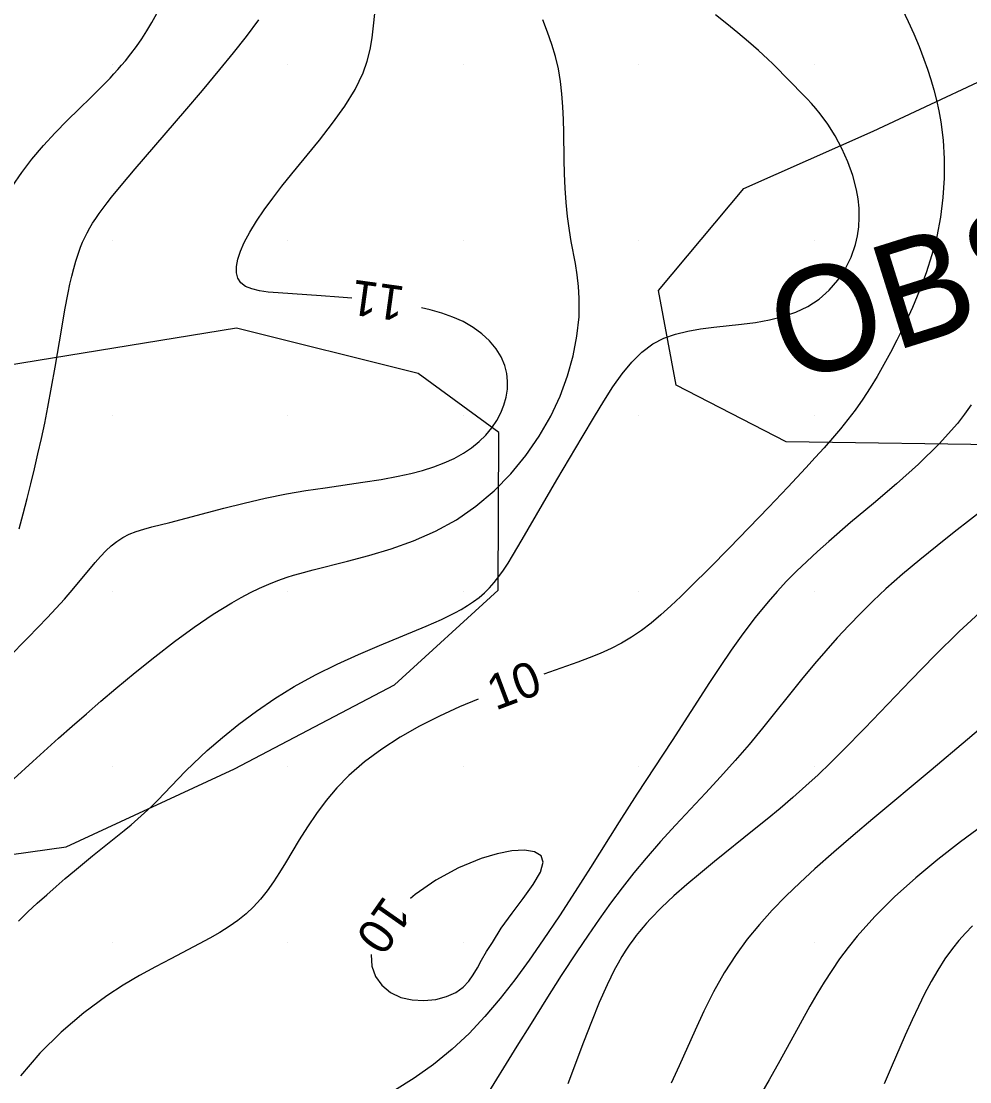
# Model space of a CAD drawing. Extents: x 2602990 to 2605851, y 618069 to 619180.
# Drawn here: x 2603474.8 to 2603528.9, y 618352.1 to 618412.5 of the extents above; entities that cross this region are included whole.
import ezdxf

# ---------------------------------------------------------------- set-up
doc = ezdxf.new("R2010")
doc.units = 0
for name, color, linetype in [('DTM Contours Major', 7, 'Continuous'), ('DTM Contours Major Text', 7, 'Continuous'), ('DTM Contours Minor', 7, 'Continuous'), ('DTM Contours Minor Text', 7, 'Continuous'), ('Exist DTM Crownline', 7, 'Continuous'), ('Exist DTM QL2 LIDAR Elevation Point', 7, 'Continuous'), ('Exist Roads EOP', 7, 'Continuous'), ('PH Exist DTM Obscure Area', 7, 'Continuous'), ('PH Exist DTM Obscure Area Text', 7, 'Continuous')]:
    doc.layers.add(name, color=color, linetype=linetype)

msp = doc.modelspace()

# ---------------------------------------------------------------- linework, layer by layer
at = {"layer": 'DTM Contours Major'}
for points in [[(2603525.026, 618413.177), (2603525.364, 618412.465), (2603525.684, 618411.751), (2603525.984, 618411.033), (2603526.263, 618410.314), (2603526.469, 618409.74), (2603526.66, 618409.161), (2603526.833, 618408.575), (2603526.988, 618407.979), (2603527.121, 618407.369), (2603527.233, 618406.743), (2603527.359, 618405.71), (2603527.423, 618404.641), (2603527.42, 618403.545), (2603527.349, 618402.434), (2603527.208, 618401.32), (2603526.995, 618400.213), (2603526.722, 618399.17), (2603526.392, 618398.147), (2603526.016, 618397.147), (2603525.604, 618396.174), (2603525.168, 618395.229), (2603524.719, 618394.317), (2603524.354, 618393.607), (2603523.982, 618392.917), (2603523.6, 618392.246), (2603523.202, 618391.592), (2603522.785, 618390.952), (2603522.342, 618390.325), (2603521.935, 618389.788), (2603521.505, 618389.253), (2603521.051, 618388.716), (2603520.573, 618388.172), (2603520.071, 618387.616), (2603519.543, 618387.043), (2603518.51, 618385.938), (2603517.417, 618384.787), (2603516.292, 618383.618), (2603515.163, 618382.459), (2603514.056, 618381.341), (2603513.001, 618380.29), (2603512.408, 618379.71), (2603511.835, 618379.165), (2603511.275, 618378.658), (2603510.721, 618378.19), (2603510.164, 618377.764), (2603509.599, 618377.38), (2603509.025, 618377.043), (2603508.433, 618376.742), (2603507.822, 618376.467), (2603507.191, 618376.211), (2603506.536, 618375.965), (2603504.597, 618375.275)], [(2603500.855, 618373.864), (2603499.808, 618373.418), (2603498.656, 618372.886), (2603497.521, 618372.31), (2603496.42, 618371.687), (2603495.37, 618371.015), (2603494.39, 618370.291), (2603493.497, 618369.513), (2603492.819, 618368.813), (2603492.206, 618368.084), (2603491.65, 618367.338), (2603491.141, 618366.585), (2603490.67, 618365.836), (2603489.884, 618364.53), (2603489.544, 618363.976), (2603489.2, 618363.446), (2603488.845, 618362.943), (2603488.47, 618362.47), (2603488.067, 618362.029), (2603487.637, 618361.629), (2603487.172, 618361.256), (2603486.673, 618360.905), (2603486.14, 618360.569), (2603485.574, 618360.242), (2603484.975, 618359.916), (2603483.343, 618359.07), (2603482.47, 618358.61), (2603481.568, 618358.11), (2603480.645, 618357.561), (2603479.709, 618356.951), (2603478.393, 618355.983), (2603477.106, 618354.892), (2603475.89, 618353.694), (2603474.785, 618352.405)], [(2603501.688, 618360), (2603502.183, 618360.812), (2603502.793, 618361.663), (2603503.427, 618362.508), (2603503.996, 618363.304), (2603504.407, 618364.007), (2603504.572, 618364.572), (2603504.445, 618364.94), (2603504.075, 618365.163), (2603503.505, 618365.25), (2603502.78, 618365.209), (2603501.944, 618365.049), (2603501.04, 618364.78), (2603499.736, 618364.24), (2603498.455, 618363.543), (2603497.265, 618362.729), (2603497.012, 618362.51)], [(2603494.773, 618359.311), (2603494.768, 618359.289), (2603494.808, 618358.642), (2603495.019, 618358.058), (2603495.381, 618357.555), (2603495.868, 618357.151), (2603496.46, 618356.867), (2603497.1, 618356.719), (2603497.774, 618356.686), (2603498.442, 618356.755), (2603499.062, 618356.915), (2603499.595, 618357.153), (2603500, 618357.459), (2603500.327, 618357.785), (2603500.587, 618358.148), (2603500.817, 618358.548), (2603501.052, 618358.989), (2603501.331, 618359.472), (2603501.688, 618360)]]:
    msp.add_lwpolyline(points, dxfattribs=at)
at = {"layer": 'DTM Contours Minor'}
for points in [[(2603493.674, 618396.704), (2603492.917, 618396.767), (2603491.926, 618396.838), (2603489.469, 618396.996), (2603488.901, 618397.049), (2603488.397, 618397.122), (2603487.965, 618397.227), (2603487.613, 618397.373), (2603487.348, 618397.572), (2603487.176, 618397.831), (2603487.093, 618398.147), (2603487.093, 618398.514), (2603487.171, 618398.929), (2603487.32, 618399.384), (2603487.536, 618399.876), (2603487.85, 618400.462), (2603488.231, 618401.08), (2603488.671, 618401.727), (2603489.159, 618402.396), (2603489.686, 618403.082), (2603490.244, 618403.781), (2603491.815, 618405.701), (2603492.572, 618406.667), (2603493.264, 618407.633), (2603493.856, 618408.592), (2603494.314, 618409.54), (2603494.544, 618410.205), (2603494.708, 618410.868), (2603494.823, 618411.535), (2603494.907, 618412.212), (2603495.057, 618413.62)], [(2603474.32, 618403.069), (2603474.865, 618403.867), (2603475.441, 618404.625), (2603476.092, 618405.398), (2603476.765, 618406.128), (2603477.446, 618406.824), (2603478.123, 618407.49), (2603478.786, 618408.134), (2603479.421, 618408.761), (2603479.888, 618409.241), (2603480.113, 618409.482), (2603480.334, 618409.725), (2603480.55, 618409.971), (2603480.761, 618410.222), (2603481.08, 618410.62), (2603481.39, 618411.036), (2603481.692, 618411.471), (2603481.985, 618411.93), (2603482.27, 618412.414), (2603482.547, 618412.927)], [(2603474.411, 618369.312), (2603475.483, 618370.298), (2603476.954, 618371.626), (2603477.733, 618372.317), (2603478.538, 618373.023), (2603479.37, 618373.74), (2603480.227, 618374.466), (2603481.321, 618375.373), (2603482.436, 618376.269), (2603483.559, 618377.135), (2603484.674, 618377.95), (2603485.767, 618378.696), (2603486.823, 618379.352), (2603487.362, 618379.656), (2603487.891, 618379.932), (2603488.413, 618380.183), (2603488.934, 618380.409), (2603489.456, 618380.614), (2603489.984, 618380.8), (2603490.344, 618380.915), (2603490.71, 618381.025), (2603491.463, 618381.232), (2603493.414, 618381.722), (2603494.638, 618382.045), (2603495.899, 618382.422), (2603497.17, 618382.874), (2603498.424, 618383.42), (2603499.635, 618384.082), (2603500.74, 618384.845), (2603501.772, 618385.718), (2603502.722, 618386.685), (2603503.583, 618387.73), (2603504.345, 618388.836), (2603505.003, 618389.987), (2603505.53, 618391.121), (2603505.954, 618392.268), (2603506.274, 618393.412), (2603506.493, 618394.54), (2603506.609, 618395.638), (2603506.625, 618396.692), (2603506.581, 618397.37), (2603506.503, 618398.028), (2603506.401, 618398.67), (2603506.172, 618399.932), (2603506.067, 618400.562), (2603505.961, 618401.356), (2603505.883, 618402.159), (2603505.828, 618402.968), (2603505.791, 618403.78), (2603505.767, 618404.594), (2603505.74, 618406.144), (2603505.723, 618406.879), (2603505.693, 618407.609), (2603505.64, 618408.333), (2603505.556, 618409.052), (2603505.433, 618409.764), (2603505.267, 618410.462), (2603505.061, 618411.156), (2603504.821, 618411.85), (2603504.554, 618412.549)], [(2603474.671, 618361.217), (2603475.205, 618361.732), (2603475.742, 618362.233), (2603476.279, 618362.719), (2603476.816, 618363.192), (2603477.339, 618363.642), (2603477.859, 618364.08), (2603478.884, 618364.924), (2603480.688, 618366.378), (2603481.083, 618366.704), (2603481.471, 618367.035), (2603481.856, 618367.377), (2603482.235, 618367.732), (2603482.611, 618368.104), (2603482.988, 618368.493), (2603483.773, 618369.315), (2603484.192, 618369.746), (2603484.637, 618370.189), (2603485.425, 618370.928), (2603486.29, 618371.682), (2603487.226, 618372.436), (2603488.225, 618373.178), (2603489.282, 618373.895), (2603490.388, 618374.573), (2603491.597, 618375.234), (2603492.828, 618375.842), (2603494.054, 618376.401), (2603495.248, 618376.914), (2603497.903, 618378.016), (2603498.346, 618378.208), (2603498.766, 618378.397), (2603499.162, 618378.584), (2603499.537, 618378.774), (2603499.891, 618378.967), (2603500.253, 618379.184), (2603500.593, 618379.412), (2603500.915, 618379.655), (2603501.219, 618379.916), (2603501.508, 618380.198), (2603501.784, 618380.505), (2603502.05, 618380.841), (2603502.31, 618381.207), (2603502.568, 618381.601), (2603502.829, 618382.025), (2603503.379, 618382.96), (2603505.355, 618386.348), (2603506.792, 618388.786), (2603507.496, 618389.965), (2603508.023, 618390.834), (2603508.544, 618391.648), (2603509.071, 618392.395), (2603509.618, 618393.061), (2603510.197, 618393.632), (2603510.821, 618394.095), (2603511.443, 618394.418), (2603512.107, 618394.656), (2603512.808, 618394.828), (2603513.539, 618394.952), (2603514.293, 618395.045), (2603515.869, 618395.215), (2603516.673, 618395.324), (2603517.464, 618395.467), (2603518.231, 618395.656), (2603518.961, 618395.905), (2603519.642, 618396.228), (2603520.287, 618396.651), (2603520.861, 618397.156), (2603521.361, 618397.73), (2603521.78, 618398.362), (2603522.115, 618399.039), (2603522.36, 618399.749), (2603522.476, 618400.258), (2603522.548, 618400.774), (2603522.577, 618401.296), (2603522.565, 618401.823), (2603522.512, 618402.352), (2603522.421, 618402.88), (2603522.211, 618403.684), (2603521.929, 618404.472), (2603521.587, 618405.229), (2603521.199, 618405.946), (2603520.781, 618406.609), (2603520.344, 618407.206), (2603520.099, 618407.505), (2603519.853, 618407.785), (2603519.608, 618408.049), (2603518.401, 618409.288), (2603517.906, 618409.795), (2603517.644, 618410.056), (2603517.368, 618410.323), (2603516.843, 618410.805), (2603516.273, 618411.302), (2603515.666, 618411.81), (2603515.031, 618412.323), (2603514.378, 618412.836)], [(2603474.706, 618383.563), (2603474.944, 618384.419), (2603475.167, 618385.288), (2603475.376, 618386.127), (2603475.581, 618386.975), (2603475.782, 618387.835), (2603475.977, 618388.706), (2603476.164, 618389.589), (2603476.344, 618390.484), (2603476.556, 618391.628), (2603476.757, 618392.775), (2603477.134, 618395), (2603477.319, 618396.042), (2603477.504, 618397.011), (2603477.606, 618397.498), (2603477.711, 618397.959), (2603477.822, 618398.399), (2603477.94, 618398.817), (2603478.069, 618399.217), (2603478.21, 618399.6), (2603478.327, 618399.883), (2603478.454, 618400.159), (2603478.59, 618400.43), (2603478.738, 618400.699), (2603478.897, 618400.966), (2603479.069, 618401.235), (2603479.27, 618401.528), (2603479.487, 618401.826), (2603479.72, 618402.133), (2603479.97, 618402.449), (2603480.521, 618403.121), (2603481.321, 618404.067), (2603484.155, 618407.351), (2603485.159, 618408.531), (2603486.15, 618409.72), (2603486.92, 618410.671), (2603487.659, 618411.615), (2603488.358, 618412.549)], [(2603474.059, 618376.194), (2603475.231, 618377.371), (2603476.328, 618378.505), (2603477.299, 618379.562), (2603477.826, 618380.174), (2603479.04, 618381.64), (2603479.347, 618381.991), (2603479.65, 618382.309), (2603479.958, 618382.595), (2603480.278, 618382.847), (2603480.619, 618383.065), (2603480.985, 618383.247), (2603481.38, 618383.403), (2603481.806, 618383.541), (2603482.266, 618383.669), (2603483.292, 618383.93), (2603486.374, 618384.739), (2603487.532, 618385.027), (2603488.729, 618385.301), (2603489.95, 618385.547), (2603491.052, 618385.736), (2603492.151, 618385.903), (2603494.299, 618386.211), (2603495.328, 618386.373), (2603496.314, 618386.555), (2603497.019, 618386.711), (2603497.692, 618386.887), (2603498.332, 618387.087), (2603498.935, 618387.314), (2603499.501, 618387.572), (2603500.026, 618387.864), (2603500.493, 618388.18), (2603500.919, 618388.529), (2603501.3, 618388.905), (2603501.635, 618389.307), (2603501.922, 618389.73), (2603502.158, 618390.172), (2603502.335, 618390.612), (2603502.46, 618391.061), (2603502.53, 618391.515), (2603502.543, 618391.969), (2603502.496, 618392.418), (2603502.386, 618392.858), (2603502.177, 618393.352), (2603501.885, 618393.822), (2603501.516, 618394.263), (2603501.076, 618394.671), (2603500.57, 618395.039), (2603500.004, 618395.364), (2603499.422, 618395.627), (2603498.798, 618395.851), (2603498.135, 618396.041), (2603497.633, 618396.156)], [(2603528.95, 618390.617), (2603528.579, 618390.086), (2603528.172, 618389.559), (2603527.137, 618388.397), (2603525.961, 618387.248), (2603524.693, 618386.116), (2603523.384, 618385.003), (2603522.082, 618383.912), (2603520.836, 618382.846), (2603520.196, 618382.275), (2603519.584, 618381.707), (2603519, 618381.141), (2603518.441, 618380.571), (2603517.904, 618379.995), (2603517.387, 618379.407), (2603516.65, 618378.505), (2603515.95, 618377.582), (2603515.285, 618376.649), (2603514.652, 618375.718), (2603514.047, 618374.8), (2603511.913, 618371.509), (2603509.911, 618368.452), (2603508.9, 618366.868), (2603507.265, 618364.274), (2603506.392, 618362.903), (2603505.492, 618361.517), (2603504.57, 618360.138), (2603503.773, 618358.988), (2603502.958, 618357.871), (2603502.119, 618356.796), (2603501.25, 618355.772), (2603500.342, 618354.81), (2603499.39, 618353.918), (2603498.323, 618353.053), (2603497.219, 618352.272), (2603496.099, 618351.567)], [(2603529.84, 618384.815), (2603527.992, 618383.371), (2603527.015, 618382.6), (2603526.029, 618381.801), (2603525.05, 618380.979), (2603524.097, 618380.137), (2603523.368, 618379.457), (2603522.664, 618378.765), (2603521.981, 618378.062), (2603521.316, 618377.345), (2603520.666, 618376.614), (2603520.028, 618375.867), (2603519.285, 618374.968), (2603517.059, 618372.197), (2603516.297, 618371.272), (2603515.514, 618370.357), (2603514.679, 618369.428), (2603513.826, 618368.509), (2603512.103, 618366.676), (2603511.254, 618365.747), (2603510.428, 618364.8), (2603509.738, 618363.964), (2603509.067, 618363.108), (2603508.411, 618362.23), (2603507.765, 618361.33), (2603507.125, 618360.406), (2603506.486, 618359.456), (2603505.602, 618358.105), (2603504.727, 618356.736), (2603503.877, 618355.384), (2603503.068, 618354.08), (2603501.157, 618350.974)], [(2603529.658, 618378.975), (2603528.278, 618377.705), (2603526.893, 618376.347), (2603525.523, 618374.948), (2603522.891, 618372.202), (2603521.664, 618370.947), (2603520.936, 618370.228), (2603520.229, 618369.552), (2603519.533, 618368.912), (2603518.799, 618368.262), (2603518.065, 618367.635), (2603517.332, 618367.026), (2603516.599, 618366.429), (2603514.322, 618364.605), (2603513.523, 618363.952), (2603512.746, 618363.299), (2603512.005, 618362.645), (2603511.31, 618361.991), (2603510.674, 618361.339), (2603510.46, 618361.103), (2603510.256, 618360.867), (2603510.059, 618360.63), (2603509.869, 618360.39), (2603509.687, 618360.147), (2603509.51, 618359.899), (2603509.276, 618359.549), (2603509.051, 618359.188), (2603508.834, 618358.813), (2603508.622, 618358.423), (2603508.415, 618358.016), (2603508.211, 618357.59), (2603507.761, 618356.569), (2603507.315, 618355.469), (2603506.869, 618354.314), (2603505.967, 618351.937)], [(2603530.136, 618372.728), (2603528.742, 618371.561), (2603526.667, 618369.808), (2603523.342, 618367.035), (2603522.225, 618366.092), (2603521.123, 618365.142), (2603520.05, 618364.189), (2603519.208, 618363.415), (2603518.397, 618362.633), (2603517.622, 618361.838), (2603516.888, 618361.024), (2603516.199, 618360.184), (2603515.56, 618359.313), (2603514.888, 618358.261), (2603514.281, 618357.179), (2603513.729, 618356.088), (2603513.224, 618355.009), (2603512.315, 618352.971), (2603512.086, 618352.466), (2603511.86, 618351.98)], [(2603529.632, 618366.686), (2603528.339, 618365.734), (2603527.051, 618364.727), (2603525.793, 618363.675), (2603524.591, 618362.589), (2603523.472, 618361.479), (2603522.463, 618360.355), (2603521.942, 618359.708), (2603521.459, 618359.058), (2603521.007, 618358.401), (2603520.579, 618357.735), (2603520.169, 618357.059), (2603519.769, 618356.368), (2603519.206, 618355.356), (2603518.059, 618353.256), (2603517.452, 618352.178), (2603516.809, 618351.09)], [(2603529.027, 618360.943), (2603528.628, 618360.533), (2603528.25, 618360.105), (2603527.89, 618359.657), (2603527.461, 618359.059), (2603527.056, 618358.427), (2603526.672, 618357.763), (2603526.304, 618357.07), (2603525.947, 618356.347), (2603525.596, 618355.598), (2603525.201, 618354.717), (2603524.404, 618352.88), (2603523.996, 618351.935)]]:
    msp.add_lwpolyline(points, dxfattribs=at)
at = {"layer": 'Exist DTM Crownline'}
msp.add_spline([(2603233.488, 618380.754), (2603285.185, 618400.095), (2603335.457, 618418.629), (2603390.812, 618439.069), (2603440.087, 618457.325), (2603493.996, 618477.231), (2603542.655, 618495.301), (2603600.808, 618516.867), (2603653.659, 618536.362), (2603706.222, 618555.742), (2603764.811, 618577.593), (2603823.52, 618599.847), (2603878.564, 618620.56), (2603937.951, 618643.078), (2603997.369, 618665.789), (2604036.209, 618680.665), (2604055.311, 618688.017)], degree=3, dxfattribs=at)
at = {"layer": 'Exist DTM QL2 LIDAR Elevation Point'}
for p, q in [((2603480, 618410), (2603480, 618410)), ((2603490, 618410), (2603490, 618410)), ((2603500, 618410), (2603500, 618410)), ((2603510, 618410), (2603510, 618410)), ((2603520, 618410), (2603520, 618410)), ((2603480, 618400), (2603480, 618400)), ((2603490, 618400), (2603490, 618400)), ((2603500, 618400), (2603500, 618400)), ((2603510, 618400), (2603510, 618400)), ((2603520, 618400), (2603520, 618400)), ((2603480, 618390), (2603480, 618390)), ((2603490, 618390), (2603490, 618390)), ((2603500, 618390), (2603500, 618390)), ((2603510, 618390), (2603510, 618390)), ((2603520, 618390), (2603520, 618390)), ((2603480, 618380), (2603480, 618380)), ((2603490, 618380), (2603490, 618380)), ((2603500, 618380), (2603500, 618380)), ((2603510, 618380), (2603510, 618380)), ((2603520, 618380), (2603520, 618380)), ((2603480, 618370), (2603480, 618370)), ((2603490, 618370), (2603490, 618370)), ((2603500, 618370), (2603500, 618370)), ((2603510, 618370), (2603510, 618370)), ((2603520, 618370), (2603520, 618370)), ((2603480, 618360), (2603480, 618360)), ((2603490, 618360), (2603490, 618360)), ((2603500, 618360), (2603500, 618360)), ((2603510, 618360), (2603510, 618360)), ((2603520, 618360), (2603520, 618360))]:
    msp.add_line(p, q, dxfattribs=at)
at = {"layer": 'Exist Roads EOP'}
for points in [[(2603230.17, 618389.98), (2603282.929, 618409.597), (2603332.773, 618427.868), (2603388.167, 618448.413), (2603437.203, 618466.721), (2603490.778, 618486.527), (2603539.039, 618504.558), (2603597.451, 618526.156), (2603651.053, 618545.972), (2603705.208, 618566.084), (2603762.02, 618587.183), (2603820.334, 618609.162), (2603876.341, 618629.99), (2603934.909, 618652.28), (2603996.409, 618675.568), (2604033.216, 618689.957), (2604052.01, 618697.199)], [(2604034.633, 618668.486), (2603984.89, 618650.123), (2603936.767, 618631.654), (2603888.195, 618613.335), (2603837.766, 618594.258), (2603782.918, 618573.705), (2603731.939, 618554.39), (2603671.126, 618532.171), (2603621.822, 618514.106), (2603561.545, 618491.877), (2603506.421, 618471.293), (2603452.163, 618451.33), (2603398.364, 618431.316), (2603341.431, 618410.355), (2603281.65, 618388.199), (2603223.033, 618366.475), (2603185.717, 618352.612)]]:
    msp.add_spline(points, degree=3, dxfattribs=at)
at = {"layer": 'PH Exist DTM Obscure Area'}
for points in [[(2603531.574, 618388.321), (2603518.404, 618388.523), (2603512.137, 618391.744), (2603511.135, 618397.14), (2603516.006, 618402.956), (2603523.376, 618406.214), (2603532.614, 618410.552)], [(2603403.954, 618347.019), (2603416.176, 618350.3), (2603425.046, 618351.063), (2603435.654, 618353.776), (2603446.032, 618356.835), (2603456.654, 618362.542), (2603477.396, 618365.436), (2603486.975, 618369.881), (2603496.095, 618374.674), (2603501.994, 618380.058), (2603502.037, 618389.04), (2603497.447, 618392.401), (2603487.095, 618394.985), (2603467.85, 618391.853), (2603434.389, 618378.195), (2603391.714, 618364.121)]]:
    msp.add_lwpolyline(points, dxfattribs=at)

# ---------------------------------------------------------------- texts
at = {"layer": 'DTM Contours Major Text'}
for rotation, p in [(20.65401, (2603501.855, 618373.198)), (235.00711, (2603495.524, 618362.74))]:
    msp.add_text('10', height=2, rotation=rotation, dxfattribs=at).set_placement(p)
at = {"layer": 'DTM Contours Minor Text'}
msp.add_text('11', height=2, rotation=172.12544, dxfattribs=at).set_placement((2603496.751, 618397.349))
at = {"layer": 'PH Exist DTM Obscure Area Text'}
msp.add_text('OBSCURED', height=6, rotation=17.42237, dxfattribs=at).set_placement((2603518.611, 618391.79))

doc.saveas('drawing.dxf')
